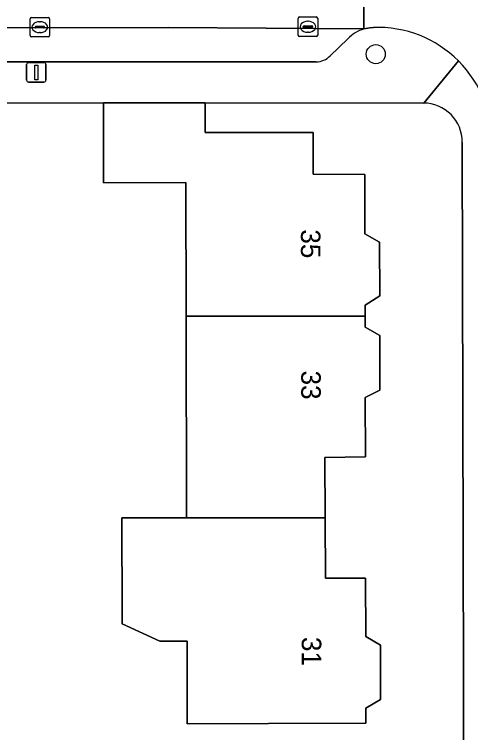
# Model space of a CAD drawing. Extents: x 160455 to 162082, y 388339 to 389736.
# Drawn here: x 160992.11 to 161015.49, y 388586.99 to 388623.81 of the extents above; entities that cross this region are included whole.
import ezdxf

# ---------------------------------------------------------------- set-up
doc = ezdxf.new("R2010")
doc.units = 0
for name, color, linetype in [('IMGEO_Boom', 7, 'Continuous'), ('IMGEO_Erf', 7, 'Continuous'), ('IMGEO_Kolk', 7, 'Continuous'), ('IMGEO_Lichtmast', 7, 'Continuous'), ('IMGEO_Muur', 7, 'Continuous'), ('IMGEO_Pand', 7, 'Continuous'), ('IMGEO_Pand_nummerreeks', 7, 'Continuous'), ('IMGEO_Parkeervlak_open', 7, 'Continuous'), ('IMGEO_Rijbaan_lokaal_open', 7, 'Continuous'), ('IMGEO_Voetpad_open', 7, 'Continuous')]:
    doc.layers.add(name, color=color, linetype=linetype)

msp = doc.modelspace()

# ---------------------------------------------------------------- linework, layer by layer
at = {"layer": 'IMGEO_Boom'}
msp.add_circle((161010.627, 388621.769), 0.489, dxfattribs=at)
at = {"layer": 'IMGEO_Erf'}
for points in [[(161000.909, 388608.334), (161000.892, 388615.187), (160996.682, 388615.177), (160996.672, 388619.278), (160985.977, 388619.25), (160953.788, 388619.195)], [(161013.083, 388619.262), (161001.88, 388619.273), (161001.879, 388617.747), (161007.417, 388617.761), (161007.426, 388615.61), (161010.066, 388615.6), (161010.073, 388612.561), (161010.824, 388612.133), (161010.829, 388609.383), (161010.08, 388608.901), (161010.08, 388608.342), (161010.081, 388607.782), (161010.834, 388607.353), (161010.839, 388604.553), (161010.09, 388604.161), (161010.096, 388601.12), (161008.009, 388601.1), (161008.026, 388598.004), (161008.043, 388594.909), (161010.107, 388594.911), (161010.113, 388591.912), (161010.865, 388591.464), (161010.872, 388588.684), (161010.123, 388588.242), (161010.124, 388587.466), (161005.125, 388587.453), (161000.967, 388587.443), (161000.957, 388591.683), (161000, 388591.681), (160999.558, 388591.68), (160997.636, 388592.565), (160997.635, 388592.996), (160997.623, 388597.995), (161000, 388598.001), (161000.935, 388598.004), (161000.909, 388608.334)], [(161015.222, 388548.437), (161015.058, 388617.261)]]:
    msp.add_lwpolyline(points, dxfattribs=at)
msp.add_arc((161013.073, 388617.277), 1.985, 359.5492, 89.7014, dxfattribs=at)
at = {"layer": 'IMGEO_Kolk'}
for p, q in [((160992.912, 388622.729), (160992.912, 388623.581)), ((160992.987, 388623.655), (160993.839, 388623.655)), ((160993.913, 388623.581), (160993.913, 388622.729)), ((161006.649, 388622.75), (161006.649, 388623.602)), ((161006.724, 388623.676), (161007.576, 388623.676)), ((161007.65, 388623.602), (161007.65, 388622.75)), ((160993.171, 388623.149), (160993.171, 388623.161)), ((160993.609, 388623.112), (160993.211, 388623.112)), ((160993.214, 388623.198), (160993.612, 388623.198)), ((160993.4, 388623.435), (160993.425, 388623.435)), ((160993.655, 388623.161), (160993.655, 388623.149)), ((161006.908, 388623.17), (161006.908, 388623.182)), ((161007.346, 388623.133), (161006.948, 388623.133)), ((161006.951, 388623.219), (161007.349, 388623.219)), ((161007.137, 388623.456), (161007.162, 388623.456)), ((161007.392, 388623.182), (161007.392, 388623.17)), ((160993.423, 388622.875), (160993.398, 388622.875)), ((161007.16, 388622.896), (161007.135, 388622.896)), ((160993.839, 388622.655), (160992.987, 388622.655)), ((161007.576, 388622.676), (161006.724, 388622.676))]:
    msp.add_line(p, q, dxfattribs=at)
for points in [[(160992.912, 388622.729), (160992.912, 388623.581)], [(160992.987, 388623.655), (160993.839, 388623.655)], [(160993.913, 388623.581), (160993.913, 388622.729)], [(161006.649, 388622.75), (161006.649, 388623.602)], [(161006.724, 388623.676), (161007.576, 388623.676)], [(161007.65, 388623.602), (161007.65, 388622.75)], [(160993.839, 388622.655), (160992.987, 388622.655)], [(161007.576, 388622.676), (161006.724, 388622.676)]]:
    msp.add_lwpolyline(points, dxfattribs=at)
for centre, radius, start, end in [((160992.989, 388623.579), 0.0765, 91.552, 178.448), ((160992.989, 388623.579), 0.0765, 91.552, 178.448), ((160993.837, 388623.579), 0.0765, 1.552, 88.448), ((160993.837, 388623.579), 0.0765, 1.552, 88.448), ((161006.726, 388623.6), 0.0765, 91.552, 178.448), ((161006.726, 388623.6), 0.0765, 91.552, 178.448), ((161007.574, 388623.6), 0.0765, 1.552, 88.448), ((161007.574, 388623.6), 0.0765, 1.552, 88.448), ((160993.211, 388623.158), 0.0403, 85.8775, 175.7526), ((160993.208, 388623.148), 0.0366, 178.938, 274.7102), ((160993.612, 388623.155), 0.043, 264.8664, 352.4533), ((160993.616, 388623.16), 0.0386, 1.7309, 96.639), ((161006.948, 388623.179), 0.0403, 85.8775, 175.7526), ((161006.945, 388623.169), 0.0366, 178.938, 274.7102), ((161007.349, 388623.176), 0.043, 264.8664, 352.4533), ((161007.353, 388623.181), 0.0386, 1.7309, 96.639), ((160992.989, 388622.731), 0.0765, 181.552, 268.448), ((160992.989, 388622.731), 0.0765, 181.552, 268.448), ((160993.837, 388622.731), 0.0765, 271.552, 358.448), ((160993.837, 388622.731), 0.0765, 271.552, 358.448), ((161006.726, 388622.752), 0.0765, 181.552, 268.448), ((161006.726, 388622.752), 0.0765, 181.552, 268.448), ((161007.574, 388622.752), 0.0765, 271.552, 358.448), ((161007.574, 388622.752), 0.0765, 271.552, 358.448)]:
    msp.add_arc(centre, radius, start, end, dxfattribs=at)
for centre, major_axis, ratio, start_param, end_param in [((160993.399, 388623.155), (-0.387, 0.002), 0.722429, 4.712389, 7.853982), ((160993.424, 388623.155), (-0.39, 0.002), 0.717154, 1.570796, 4.712389), ((161007.136, 388623.176), (-0.387, 0.002), 0.722429, 4.712389, 7.853982), ((161007.161, 388623.176), (-0.39, 0.002), 0.717154, 1.570796, 4.712389)]:
    msp.add_ellipse(centre, major_axis=major_axis, ratio=ratio, start_param=start_param, end_param=end_param, dxfattribs=at)
at = {"layer": 'IMGEO_Lichtmast'}
for p, q in [((160992.834, 388621.337), (160993.624, 388621.337)), ((160993.624, 388621.337), (160992.834, 388621.337)), ((160992.734, 388620.437), (160992.734, 388621.237)), ((160992.734, 388621.237), (160992.734, 388620.437)), ((160993.724, 388621.237), (160993.724, 388620.437)), ((160993.724, 388620.437), (160993.724, 388621.237)), ((160993.624, 388620.337), (160992.834, 388620.337)), ((160992.834, 388620.337), (160993.624, 388620.337))]:
    msp.add_line(p, q, dxfattribs=at)
msp.add_lwpolyline([(160993.154, 388621.212), (160993.304, 388621.212), (160993.304, 388620.462), (160993.154, 388620.462), (160993.154, 388621.212)], dxfattribs=at)
for centre, start, end in [((160992.834, 388621.237), 90, 180), ((160992.834, 388621.237), 90, 180), ((160993.624, 388621.237), 0, 90), ((160993.624, 388621.237), 360, 90), ((160992.834, 388620.437), 180, 270), ((160992.834, 388620.437), 180, 270), ((160993.624, 388620.437), 270, 0), ((160993.624, 388620.437), 270, 0)]:
    msp.add_arc(centre, 0.1, start, end, dxfattribs=at)
at = {"layer": 'IMGEO_Muur'}
msp.add_lwpolyline([(160996.672, 388619.278), (160985.977, 388619.25)], dxfattribs=at)
at = {"layer": 'IMGEO_Pand'}
for points in [[(161000.909, 388608.334), (161010.08, 388608.342), (161010.08, 388608.901), (161010.829, 388609.383), (161010.824, 388612.133), (161010.073, 388612.561), (161010.066, 388615.6), (161007.426, 388615.61), (161007.417, 388617.761), (161001.879, 388617.747), (161001.88, 388619.273), (160996.672, 388619.278), (160996.682, 388615.177), (161000.892, 388615.187)], [(161000.909, 388608.334), (161000.935, 388598.004), (161008.026, 388598.004), (161008.009, 388601.1), (161010.096, 388601.12), (161010.09, 388604.161), (161010.839, 388604.553), (161010.834, 388607.353), (161010.081, 388607.782), (161010.08, 388608.342)], [(161000.935, 388598.004), (161000, 388598.001), (160997.623, 388597.995), (160997.635, 388592.996), (160997.636, 388592.565), (160999.558, 388591.68), (161000, 388591.681), (161000.957, 388591.683), (161000.967, 388587.443), (161005.125, 388587.453), (161010.124, 388587.466), (161010.123, 388588.242), (161010.872, 388588.684), (161010.865, 388591.464), (161010.113, 388591.912), (161010.107, 388594.911), (161008.043, 388594.909), (161008.026, 388598.004)]]:
    msp.add_lwpolyline(points, close=True, dxfattribs=at)
at = {"layer": 'IMGEO_Parkeervlak_open'}
for points in [[(161010.022, 388623.066), (161000, 388623.134), (160989.379, 388623.123), (160989.381, 388621.38), (160989.977, 388621.381), (161000, 388621.379), (161007.575, 388621.378)], [(161008.287, 388621.678), (161009.198, 388622.56)]]:
    msp.add_lwpolyline(points, dxfattribs=at)
for centre, radius, start, end in [((161010.56, 388621.266), 1.878, 106.6385, 136.4678), ((161007.558, 388622.412), 1.034, 270.918, 314.7781)]:
    msp.add_arc(centre, radius, start, end, dxfattribs=at)
at = {"layer": 'IMGEO_Rijbaan_lokaal_open'}
msp.add_lwpolyline([(161010.049, 388627.741), (161000, 388627.698), (160988.98, 388627.682), (160982.007, 388627.672), (160969.838, 388627.654), (160963.828, 388627.645), (160957.279, 388627.635), (160957.285, 388623.088), (160964.363, 388623.096), (160970.439, 388623.102), (160983.144, 388623.116), (160989.379, 388623.123), (161000, 388623.134), (161010.022, 388623.066)], close=True, dxfattribs=at)
msp.add_lwpolyline([(161010.319, 388627.722), (161010.049, 388627.741), (161010.022, 388623.066), (161010.327, 388623.114), (161010.509, 388623.142)], dxfattribs=at)
for centre, radius, start, end in [((161010.711, 388617.28), 5.866, 44.9527, 91.9719), ((161010.714, 388617.282), 5.861, 357.8964, 44.9608)]:
    msp.add_arc(centre, radius, start, end, dxfattribs=at)
at = {"layer": 'IMGEO_Voetpad_open'}
for points in [[(161010.509, 388623.142), (161010.327, 388623.114), (161010.022, 388623.066)], [(161009.198, 388622.56), (161008.287, 388621.678)], [(160952.882, 388620.856), (160953.788, 388619.195), (160985.977, 388619.25), (160996.672, 388619.278), (161001.88, 388619.273), (161013.083, 388619.262), (161014.862, 388621.424)], [(161007.575, 388621.378), (161000, 388621.379), (160989.977, 388621.381), (160989.381, 388621.38), (160983.146, 388621.367), (160970.945, 388621.341), (160970.441, 388621.34), (160964.364, 388621.328), (160964.013, 388621.327), (160960.381, 388621.348)], [(161014.862, 388621.424), (161013.083, 388619.262)], [(161015.058, 388617.261), (161015.222, 388548.437), (161001.342, 388548.405), (160985.162, 388548.37), (160985.172, 388546.374), (160990.022, 388546.381), (160997.719, 388546.392), (161000, 388546.397), (161008.109, 388546.416), (161015.227, 388546.422), (161015.314, 388505.844), (161015.323, 388500), (161015.378, 388466.056)]]:
    msp.add_lwpolyline(points, dxfattribs=at)
for centre, radius, start, end in [((161010.711, 388617.28), 5.866, 44.9527, 91.9719), ((161010.56, 388621.266), 1.878, 106.6385, 136.4678), ((161007.558, 388622.412), 1.034, 270.918, 314.7781), ((161010.714, 388617.282), 5.861, 357.8964, 44.9608), ((161013.073, 388617.277), 1.985, 359.5492, 89.7014)]:
    msp.add_arc(centre, radius, start, end, dxfattribs=at)

# ---------------------------------------------------------------- texts
at = {"layer": 'IMGEO_Pand_nummerreeks'}
for s, rotation, p in [('35', 270.1105, (161006.791, 388612.79)), ('33', 270.1269, (161006.806, 388605.55)), ('31', 270.1308, (161006.834, 388591.894))]:
    msp.add_text(s, height=1, rotation=rotation, dxfattribs=at).set_placement(p)

doc.saveas('drawing.dxf')
